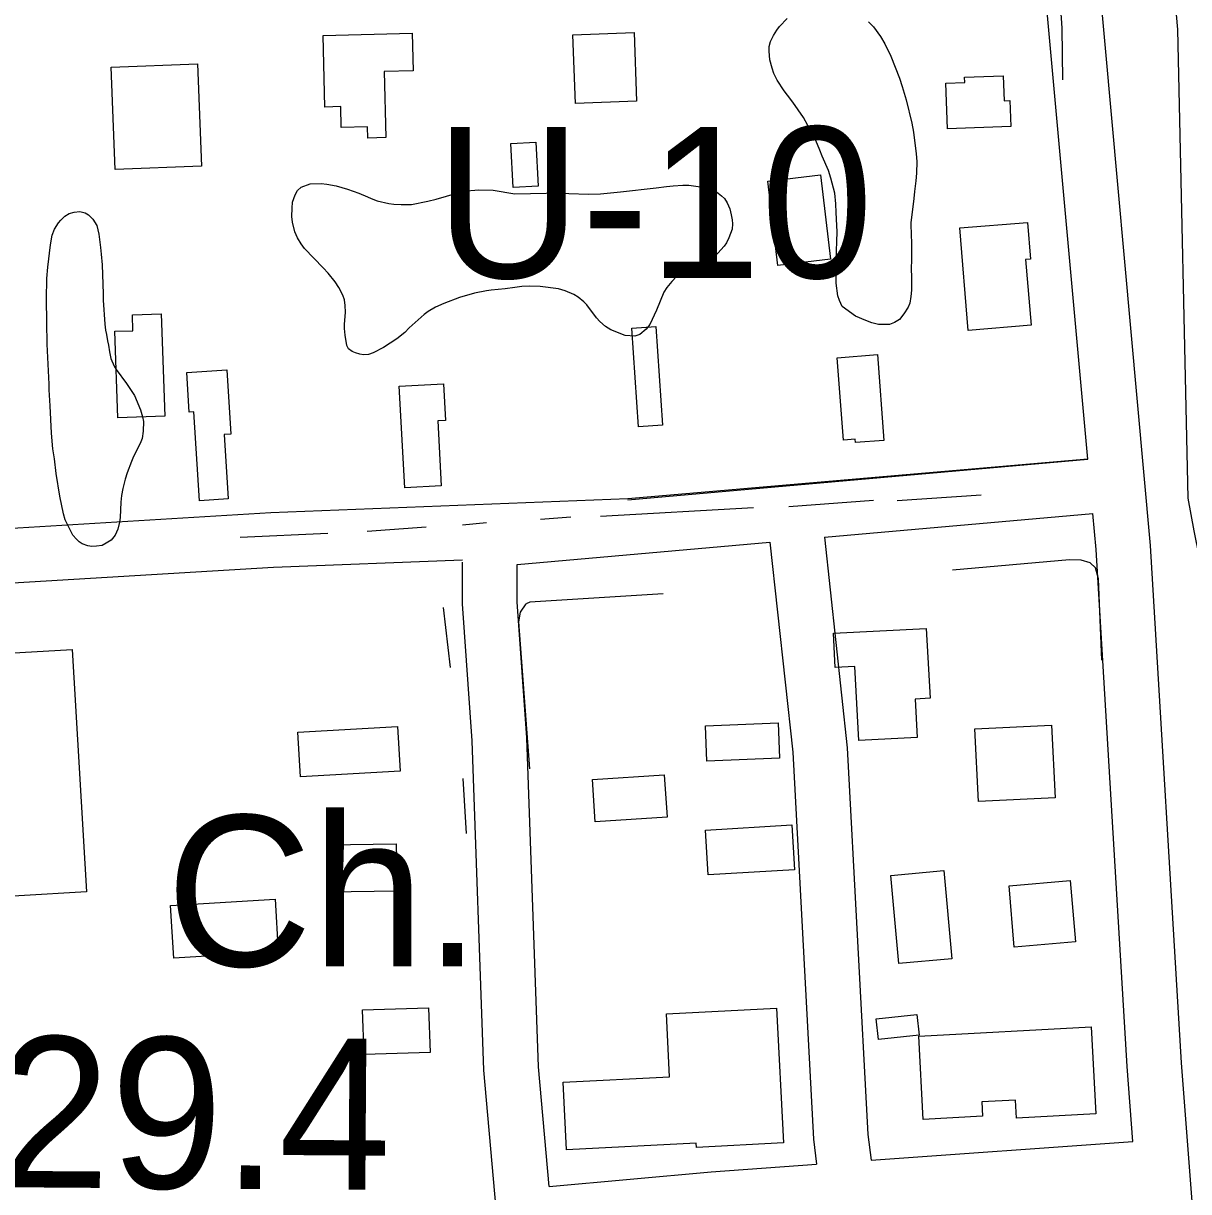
# Model space of a CAD drawing. Extents: x 3297716 to 3335574, y 688621 to 713991.
# Drawn here: x 3321325 to 3321965, y 710821 to 711464 of the extents above; entities that cross this region are included whole.
import ezdxf

# ---------------------------------------------------------------- set-up
doc = ezdxf.new("R2010")
doc.units = 0
for name, color, linetype in [('V-BLDG-OTLN', 7, 'Continuous'), ('V-LEVE-TOET', 7, 'Continuous'), ('V-RIVR-RANG-IDEN', 7, 'Continuous'), ('V-ROAD-CNTR', 7, 'Continuous'), ('V-SITE-OTLN-IDEN', 7, 'Continuous'), ('V-SITE-VEGE', 7, 'Continuous'), ('V-TOPO-SHOR', 7, 'Continuous')]:
    doc.layers.add(name, color=color, linetype=linetype)

msp = doc.modelspace()

# ---------------------------------------------------------------- linework, layer by layer
at = {"layer": 'V-BLDG-OTLN'}
for points in [[(3321489.65, 711457.01), (3321538.54, 711458.22), (3321539.06, 711437.55), (3321523.23, 711437.16), (3321524.14, 711400.79), (3321514.15, 711400.54), (3321514, 711406.78), (3321499.56, 711406.42), (3321499.27, 711417.84), (3321490.62, 711417.62)], [(3321626.76, 711457.35), (3321660.43, 711458.65), (3321661.88, 711420.8), (3321628.21, 711419.52)], [(3321422.71, 711385.08), (3321375.36, 711383.27), (3321373.22, 711439.53), (3321420.57, 711441.33)], [(3321867.44, 711406.85), (3321832.72, 711405.6), (3321831.82, 711430.67), (3321842.17, 711431.04), (3321842.06, 711433.98), (3321863.22, 711434.74), (3321863.71, 711421.09), (3321866.92, 711421.21)], [(3321606.56, 711398.27), (3321607.7, 711374.07), (3321593.96, 711373.42), (3321592.82, 711397.62)], [(3321739.39, 711330.5), (3321733.88, 711376.95), (3321762.84, 711380.38), (3321768.35, 711333.94)], [(3321844.09, 711294.84), (3321839.49, 711351.22), (3321876.57, 711354.24), (3321878.21, 711334.06), (3321875.59, 711333.85), (3321878.55, 711297.64)], [(3321400.59, 711304.01), (3321402.56, 711247.72), (3321376.86, 711246.83), (3321375.2, 711294.33), (3321385.1, 711294.67), (3321384.79, 711303.45)], [(3321672.4, 711296.91), (3321676.03, 711242.67), (3321662.83, 711241.78), (3321659.2, 711296.03)], [(3321775.51, 711234.52), (3321772.06, 711279.83), (3321794.14, 711281.52), (3321797.74, 711234.37), (3321782.11, 711233.18), (3321781.97, 711235.02)], [(3321436.66, 711273.16), (3321438.94, 711237.88), (3321435.18, 711237.64), (3321437.47, 711202.23), (3321421.76, 711201.22), (3321418.6, 711250.04), (3321416.1, 711249.88), (3321414.69, 711271.74)], [(3321534.42, 711208.35), (3321531.38, 711264.16), (3321555.81, 711265.49), (3321556.9, 711245.38), (3321552.62, 711245.15), (3321554.56, 711209.45)], [(3321769.97, 711128.32), (3321821.03, 711131.03), (3321823.06, 711092.6), (3321814.83, 711092.16), (3321815.95, 711071.07), (3321783.89, 711069.37), (3321781.73, 711110.13), (3321770.96, 711109.56)], [(3321351.78, 711119.47), (3321359.63, 710986.26), (3321285.06, 710981.86), (3321280.13, 711065.51), (3321253.46, 711063.93), (3321249.76, 711126.63), (3321280.4, 711128.43), (3321281.18, 711115.3)], [(3321699.67, 711077.53), (3321739.65, 711079.09), (3321740.42, 711059.61), (3321700.43, 711058.04)], [(3321531.92, 711052.45), (3321477.17, 711049.36), (3321475.78, 711073.99), (3321530.53, 711077.07)], [(3321847.73, 711075.86), (3321889.83, 711077.87), (3321891.75, 711037.79), (3321849.64, 711035.78)], [(3321637.56, 711047.95), (3321677.06, 711050.58), (3321678.62, 711027.3), (3321639.12, 711024.66)], [(3321748.53, 710998.37), (3321701.15, 710995.53), (3321699.67, 711020.13), (3321747.06, 711022.98)], [(3321491.97, 711012.01), (3321529.82, 711012.61), (3321530.23, 710986.55), (3321492.39, 710985.95)], [(3321805.84, 710946.73), (3321801.46, 710995.23), (3321830.61, 710997.86), (3321834.99, 710949.36)], [(3321900.1, 710992.37), (3321902.97, 710958.64), (3321869.37, 710955.78), (3321866.5, 710989.51)], [(3321464.95, 710953.2), (3321407.56, 710949.69), (3321405.79, 710978.66), (3321463.18, 710982.16)], [(3321548.38, 710897.88), (3321512.09, 710896.7), (3321511.29, 710921.24), (3321547.58, 710922.43)], [(3321621.52, 710881.54), (3321679.94, 710884.48), (3321678.2, 710919.13), (3321738.78, 710922.18), (3321742.5, 710848.13), (3321694.67, 710845.72), (3321694.56, 710847.97), (3321623.38, 710844.39)], [(3321793.56, 710916.33), (3321815.82, 710918.7), (3321817.02, 710907.47), (3321794.76, 710905.09)], [(3321816.87, 710906.89), (3321911.63, 710912.07), (3321914.25, 710864.14), (3321870.53, 710861.75), (3321869.99, 710871.73), (3321851.55, 710870.73), (3321851.98, 710862.88), (3321819.38, 710861.1)]]:
    msp.add_lwpolyline(points, close=True, dxfattribs=at)
at = {"layer": 'V-LEVE-TOET'}
msp.add_lwpolyline([(3322018.75, 710120.99), (3322017.11, 710139.56), (3322019.86, 710157.32), (3322023.4, 710174.89), (3322027.98, 710190.84), (3322033.99, 710207.05), (3322036.58, 710224.66), (3322036.04, 710236.16), (3322023.44, 710391.28), (3322010.09, 710623.54), (3321976.79, 711142.09), (3321968.23, 711184.67), (3321964.85, 711202.52), (3321959.29, 711460.32), (3321936.14, 711721.54), (3321919.03, 711928), (3321913.61, 711998.4), (3321881.83, 712173.64), (3321876.05, 712204.62)], dxfattribs=at)
at = {"layer": 'V-ROAD-CNTR'}
for points in [[(3322005.03, 710252.58), (3321988.8, 710448.52), (3321987.02, 710552.46), (3321967.93, 710803.96), (3321961.25, 710892.18), (3321944.29, 711176.62), (3321912.08, 711531.19), (3321784.5, 711527.85)], [(3321909.86, 711224.02), (3321884.74, 711500.46), (3321689.02, 711495.35), (3321498.93, 711487.2), (3321247.47, 711473.04), (3321149.29, 711466.72), (3321098.79, 711465.86), (3320966.4, 711462.13), (3320681.86, 711442.94), (3320668.08, 711441.77)], [(3321909.86, 711224.05), (3321656.99, 711202.18), (3321460.87, 711194.48), (3321200.9, 711178.83), (3321016.7, 711161.9), (3320777.44, 711158.17), (3320682.31, 711151.39)], [(3321657.04, 711201.68), (3321909.86, 711224.02)], [(3321765.02, 711181.1), (3321912.58, 711194.14)], [(3321934.44, 710848.87), (3321931.31, 710890.16), (3321914.37, 711174.37), (3321912.58, 711194.14)], [(3321613.73, 710824.19), (3321607.96, 710890.05), (3321601.55, 711070.8), (3321596.27, 711145.7), (3321596.21, 711166.18), (3321735.13, 711178.46)], [(3321735.13, 711178.46), (3321747.64, 711062.89), (3321759.04, 710850.17), (3321760.72, 710836.45)], [(3321765.02, 711181.1), (3321777.55, 711065.31), (3321788.94, 710852.8), (3321790.68, 710838.59)], [(3321566.21, 711168.6), (3321462.36, 711164.52), (3321203.17, 711148.92), (3321018.31, 711131.92), (3320778.74, 711128.19), (3320683.54, 711121.4)], [(3321612.82, 710106.27), (3321609.81, 710403.28), (3321596.58, 710553.29), (3321590.64, 710744.03), (3321578, 710888.21), (3321571.58, 711069.21), (3321566.28, 711144.61), (3321566.21, 711167.49)], [(3321790.68, 710838.59), (3321934.44, 710848.87)], [(3321613.73, 710824.19), (3321702.89, 710832.31), (3321760.72, 710836.44)]]:
    msp.add_lwpolyline(points, dxfattribs=at)
at = {"layer": 'V-SITE-VEGE'}
for points in [[(3321789.34, 711464.47), (3321792.08, 711461.66), (3321795.85, 711456.44), (3321798.23, 711452.38), (3321801.45, 711445.59), (3321806.21, 711433.51), (3321807.77, 711428.85), (3321810.03, 711421.62), (3321813.01, 711408.82), (3321813.93, 711403.86), (3321815.52, 711391.91), (3321815.83, 711387.61), (3321815.58, 711381.27), (3321815.25, 711377), (3321814.55, 711371.16), (3321814.24, 711367.37), (3321812.61, 711353.95), (3321812.64, 711346.65), (3321812.84, 711343.79), (3321812.81, 711339.03), (3321812.96, 711334.58), (3321812.7, 711327.93), (3321812.89, 711324.75), (3321812.9, 711316.98), (3321812.61, 711313.5), (3321811.98, 711309.72), (3321811.11, 711307.69), (3321808.74, 711303.98), (3321806.25, 711300.9), (3321803.48, 711299.27), (3321800.74, 711298.11), (3321794.71, 711298.03), (3321791.1, 711298.96), (3321787.81, 711300.2), (3321782.2, 711302.64), (3321774.8, 711308.01), (3321773.34, 711311.23), (3321772.49, 711313.81), (3321771.49, 711320.83), (3321771.5, 711333.2), (3321772.12, 711349.03), (3321771.95, 711352.53), (3321771.43, 711359.69), (3321771.3, 711364.45), (3321770.74, 711370.34), (3321768.52, 711378.52), (3321767.26, 711382.69), (3321763.76, 711390.6), (3321762.47, 711393.98), (3321760.29, 711399.15), (3321758.51, 711402.39), (3321756.01, 711407.4), (3321753.5, 711411.94), (3321747.64, 711420.26), (3321744.78, 711424.18), (3321742.96, 711426.47), (3321739.07, 711432.33), (3321737.31, 711436.05), (3321736.31, 711438.95), (3321735.07, 711443.59), (3321734.62, 711448.37), (3321734.72, 711450.9), (3321735.46, 711453.57), (3321737.02, 711457), (3321738.88, 711459.94), (3321740.39, 711461.94), (3321744.52, 711466.22)], [(3321594.99, 711369.91), (3321620.69, 711370.51), (3321624.63, 711370.07), (3321635.48, 711369.64), (3321641.95, 711369.97), (3321652.99, 711371.01), (3321672.6, 711373.17), (3321678.35, 711373.98), (3321681.88, 711374.28), (3321687.18, 711374.66), (3321690.56, 711374.67), (3321695.67, 711374.03), (3321698.87, 711373.46), (3321703.37, 711372.11), (3321705.82, 711370.99), (3321708.52, 711368.83), (3321710.22, 711367.3), (3321711.6, 711365.04), (3321713.08, 711361.61), (3321713.83, 711358.35), (3321714.31, 711355.54), (3321714.52, 711353.33), (3321714.4, 711350.4), (3321712.61, 711345.78), (3321711.18, 711343.05), (3321709.94, 711341.19), (3321706.55, 711337.21), (3321704.58, 711335.53), (3321700.52, 711333.05), (3321696.47, 711331), (3321690.52, 711328.74), (3321688.41, 711327.5), (3321685.27, 711325.86), (3321683.75, 711324.46), (3321681.15, 711321.77), (3321678.52, 711318.35), (3321676.81, 711315.92), (3321672.75, 711305.96), (3321669.06, 711298.03), (3321667.05, 711295.47), (3321663.57, 711292.67), (3321660.89, 711291.75), (3321655.62, 711292.1), (3321647.67, 711295.06), (3321644.81, 711296.93), (3321641.68, 711299.69), (3321639.86, 711301.82), (3321634.56, 711308.92), (3321632.87, 711310.6), (3321629.74, 711313.07), (3321627.45, 711314.63), (3321622.54, 711316.59), (3321618.91, 711317.61), (3321608.84, 711319.03), (3321602.82, 711319.12), (3321598.86, 711318.98), (3321595.02, 711318.4), (3321589.56, 711317.73), (3321581.9, 711317), (3321579.39, 711316.66), (3321572.74, 711315.31), (3321564.57, 711312.84), (3321555.93, 711309.66), (3321551.31, 711307.64), (3321547.25, 711305.16), (3321545.13, 711303.62), (3321536.92, 711296.17), (3321534.47, 711293.62), (3321530.08, 711290.28), (3321522.85, 711285.42), (3321517.15, 711282.42), (3321514.48, 711281.64), (3321511.83, 711281.45), (3321509.79, 711281.68), (3321507.47, 711282.5), (3321505.59, 711283.31), (3321503.6, 711284.71), (3321502.64, 711286.51), (3321501.69, 711292.27), (3321501.39, 711295.8), (3321501.33, 711298), (3321501.89, 711304.88), (3321501.74, 711308.55), (3321501.27, 711311.65), (3321500.35, 711314.19), (3321498.16, 711318.38), (3321496.23, 711321.54), (3321492.46, 711326.23), (3321489.64, 711329.28), (3321479.35, 711339.95), (3321477.54, 711342.37), (3321475.61, 711345.68), (3321474.12, 711348.96), (3321472.72, 711354.3), (3321472.41, 711357.54), (3321472.58, 711362.09), (3321472.85, 711365.3), (3321474.34, 711369.35), (3321475.45, 711371.66), (3321477.59, 711373.63), (3321482.5, 711375.34)], [(3321482.5, 711375.34), (3321488.52, 711375.55), (3321491.59, 711375.28), (3321496.84, 711374.34), (3321502.93, 711372.49), (3321509.29, 711370.19), (3321513.91, 711368.24), (3321515.93, 711367.28), (3321519.26, 711366.13), (3321525.66, 711364.55), (3321528.43, 711364.15), (3321532.53, 711363.99), (3321538.11, 711364.07), (3321547.13, 711365.91), (3321551.73, 711367.05), (3321563.01, 711370.28), (3321566.28, 711371.33), (3321575.11, 711372.15), (3321583.03, 711371.99), (3321594.99, 711369.91)]]:
    msp.add_lwpolyline(points, dxfattribs=at)
msp.add_lwpolyline([(3321347.94, 711190.78), (3321347.02, 711194.07), (3321344.93, 711203.66), (3321342.94, 711216.24), (3321341.95, 711224.23), (3321341.13, 711229.73), (3321340.29, 711238.36), (3321339.58, 711253.37), (3321339.01, 711262.12), (3321339.13, 711265.24), (3321338.04, 711287.3), (3321337.74, 711299.42), (3321337.58, 711312.07), (3321337.9, 711323.39), (3321338.4, 711329.62), (3321339.79, 711341.94), (3321340.78, 711347.24), (3321341.95, 711350.45), (3321344.18, 711354.01), (3321345.54, 711355.52), (3321347.71, 711357.65), (3321350.11, 711359.12), (3321352.88, 711359.92), (3321356.01, 711360.19), (3321358.85, 711359.43), (3321360.63, 711358.32), (3321363.14, 711356.01), (3321365.35, 711352.53), (3321366.47, 711347.8), (3321367.22, 711340.47), (3321367.73, 711336.68), (3321368.28, 711330.79), (3321368.83, 711315.01), (3321368.69, 711311.37), (3321369.6, 711298.18), (3321370.12, 711294.9), (3321370.68, 711292.53), (3321371.2, 711289.12), (3321371.76, 711286.63), (3321372.27, 711283.09), (3321373.04, 711279.41), (3321374.82, 711275.17), (3321375.92, 711273.31), (3321381.62, 711265.66), (3321383.46, 711262.98), (3321386.04, 711258.97), (3321389.25, 711251.16), (3321390.28, 711247.34), (3321390.83, 711244.71), (3321390.75, 711239.51), (3321390.2, 711235.49), (3321389.05, 711232.67), (3321385.51, 711225.52), (3321384.36, 711222.82), (3321381.9, 711216.54), (3321380.85, 711213.06), (3321379.61, 711207.9), (3321378.81, 711204.02), (3321378.4, 711200.39), (3321378.07, 711191.94), (3321377.71, 711189.35), (3321376.91, 711185.6), (3321375.35, 711182.28), (3321373.16, 711179.5), (3321370.48, 711177.78), (3321368.22, 711176.56), (3321365.08, 711176.16), (3321362.6, 711176), (3321360.4, 711176.35), (3321357.31, 711177.51), (3321355.54, 711178.62), (3321354.03, 711179.98), (3321352.16, 711182.27)], close=True, dxfattribs=at)
at = {"layer": 'V-TOPO-SHOR'}
for p, q in [((3321791.93, 711201.34), (3321745.5, 711197.89)), ((3321851.11, 711204.28), (3321805.04, 711201.16)), ((3321726.01, 711197.32), (3321642.1, 711192.51)), ((3321579.3, 711189.03), (3321566.13, 711187.71)), ((3321625.63, 711192.23), (3321608.96, 711190.96)), ((3321492.26, 711183.26), (3321444.05, 711181.05)), ((3321546.21, 711186.74), (3321513.78, 711184.33)), ((3321559.54, 711109.46), (3321555.7, 711142.58)), ((3321568.38, 711018.35), (3321566.48, 711048.55))]:
    msp.add_line(p, q, dxfattribs=at)
for points in [[(3321895.99, 711432.64), (3321895.67, 711461), (3321894.31, 711480.13), (3321892.23, 711492.15), (3321890.2, 711496.16), (3321887.11, 711499.12), (3321883.51, 711500.13), (3321879, 711499.95)], [(3321917.41, 711113.53), (3321915.65, 711158.3), (3321913.89, 711164.39), (3321911.06, 711167), (3321906.03, 711168.54), (3321899.68, 711168.7), (3321835.37, 711162.95)], [(3321676.37, 711150.06), (3321603.16, 711145.4), (3321601.12, 711144.48)], [(3321603.27, 711053.76), (3321597.05, 711134.55), (3321597.97, 711139.89), (3321601.12, 711144.48)]]:
    msp.add_lwpolyline(points, dxfattribs=at)

# ---------------------------------------------------------------- texts
at = {"layer": 'V-RIVR-RANG-IDEN'}
for s, rotation, p in [('U-10', 0.0141, (3321551.28, 711323.65)), ('R-229.4', 359.59186, (3321131.91, 710825.11))]:
    msp.add_text(s, height=83, rotation=rotation, dxfattribs=at).set_placement(p)
at = {"layer": 'V-SITE-OTLN-IDEN'}
msp.add_text('Ch.', height=83, dxfattribs=at).set_placement((3321403.39, 710945.25))

doc.saveas('drawing.dxf')
